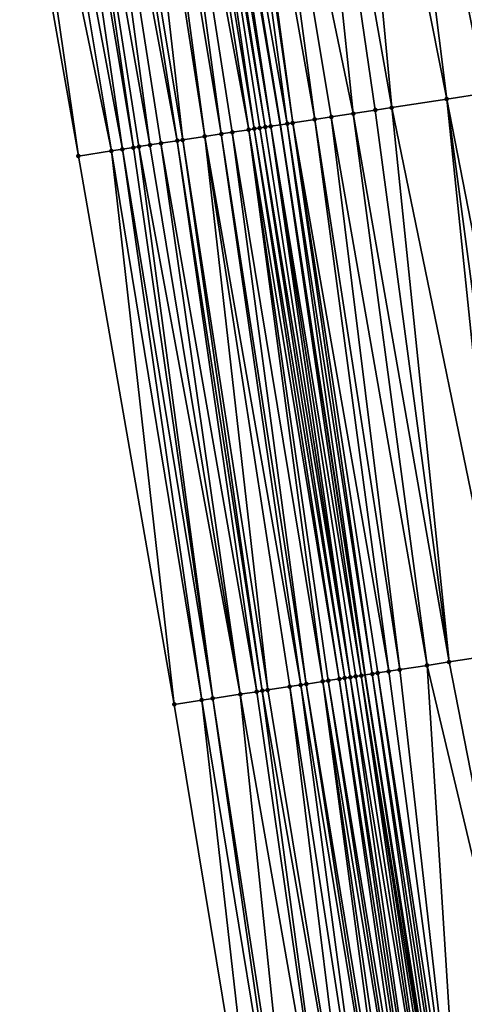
# Model space of a CAD drawing. Header units: feet. Extents: x 2004186 to 2014793, y 836912 to 864902.
# Tile 344 of 974: x 2010642 to 2010658, y 846826 to 846861. Entities that reach past the tile are written whole.
import ezdxf

# ---------------------------------------------------------------- set-up
doc = ezdxf.new("R2010")
doc.units = ezdxf.units.FT
doc.header["$LTSCALE"] = 100
doc.header["$MEASUREMENT"] = 0
for name, color, linetype, lineweight in [('EP_Travel Lane', 5, 'Continuous', 40), ('Road Shots', 4, 'Continuous', 200), ('Road X-Section', 30, 'Continuous', 13)]:
    doc.layers.add(name, color=color, linetype=linetype, lineweight=lineweight)
doc.layers.add('I-77 SB_MM21-27-Surface-Border', color=7, linetype='Continuous')
doc.layers.add('I-77 SB_MM21-27-Surface-TIN', color=7, linetype='Continuous')

msp = doc.modelspace()

# ---------------------------------------------------------------- linework, layer by layer
at = {"layer": 'EP_Travel Lane'}
msp.add_polyline3d([(2010677.264115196, 846679.8957871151, 433.1142516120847), (2010674.736842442, 846699.3669876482, 433.2019053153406), (2010671.918678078, 846719.1672689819, 433.2887954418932), (2010669.100510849, 846738.9675704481, 433.3704934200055), (2010666.282339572, 846758.7679003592, 433.44465182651), (2010663.46416889, 846778.5682260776, 433.5199631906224), (2010660.486418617, 846798.082984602, 433.5868052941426), (2010657.443720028, 846817.8500829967, 433.6497154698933), (2010654.401015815, 846837.6172179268, 433.6997751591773), (2010651.358319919, 846857.3842988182, 433.7687299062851), (2010648.058648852, 846876.8005139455, 433.7910083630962), (2010644.69201647, 846896.5152054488, 433.823985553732), (2010641.325387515, 846916.2298768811, 433.8697861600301), (2010637.958757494, 846935.9445545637, 433.9117111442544), (2010634.370501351, 846955.1070964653, 433.9211570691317), (2010630.685063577, 846974.7646020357, 433.9494990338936), (2010626.999623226, 846994.4221213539, 433.9498742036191)], dxfattribs=at)
at = {"layer": 'I-77 SB_MM21-27-Surface-Border', "color": 3, "linetype": 'ByBlock', "lineweight": -2}
msp.add_polyline3d([(2010673.884149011, 846679.4623075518, 432.9953123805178), (2010670.968931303, 846698.8263281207, 433.0674297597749), (2010666.739734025, 846718.4241916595, 433.0905831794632), (2010663.698368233, 846738.1925145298, 433.1519247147), (2010660.063090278, 846757.8755828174, 433.2006553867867), (2010657.021733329, 846777.6438441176, 433.2781053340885), (2010653.840795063, 846797.0570058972, 433.3262892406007), (2010650.787043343, 846816.8224404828, 433.3743096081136), (2010647.535641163, 846836.5573088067, 433.4320947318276), (2010644.086575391, 846856.2616958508, 433.470451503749), (2010640.666767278, 846875.5638248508, 433.47801483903), (2010637.365264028, 846895.2894187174, 433.5099921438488), (2010634.063763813, 846915.0149944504, 433.5535251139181), (2010630.95951894, 846934.7735903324, 433.5939798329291), (2010627.962514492, 846953.8988942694, 433.6438019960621), (2010623.863398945, 846973.4784115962, 433.6356946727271), (2010621.729653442, 846993.4284968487, 433.7041223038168)], dxfattribs=at)
at = {"layer": 'I-77 SB_MM21-27-Surface-TIN', "color": 128, "linetype": 'ByBlock', "lineweight": -2}
for points in [[(2010657.236466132, 846878.3360227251, 434.1633719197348), (2010656.447432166, 846878.2040174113, 434.1281000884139), (2010660.294570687, 846858.7638733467, 434.1328613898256)], [(2010657.630982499, 846878.4020290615, 434.1786474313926), (2010657.236466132, 846878.3360227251, 434.1633719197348), (2010660.689886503, 846858.8249094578, 434.1464487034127)], [(2010657.236466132, 846878.3360227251, 434.1633719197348), (2010660.294570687, 846858.7638733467, 434.1328613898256), (2010660.689886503, 846858.8249094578, 434.1464487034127)], [(2010658.025499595, 846878.4680310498, 434.196712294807), (2010657.630982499, 846878.4020290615, 434.1786474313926), (2010660.689886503, 846858.8249094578, 434.1464487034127)], [(2010655.658396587, 846878.0720217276, 434.0866506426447), (2010654.869363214, 846877.9400128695, 434.0536524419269), (2010658.713301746, 846858.5197656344, 434.0657457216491)], [(2010656.447432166, 846878.2040174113, 434.1281000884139), (2010655.658396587, 846878.0720217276, 434.0866506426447), (2010658.713301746, 846858.5197656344, 434.0657457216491)], [(2010656.447432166, 846878.2040174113, 434.1281000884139), (2010658.713301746, 846858.5197656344, 434.0657457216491), (2010660.294570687, 846858.7638733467, 434.1328613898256)], [(2010653.488559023, 846877.7089722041, 434.0120480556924), (2010651.910493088, 846877.4449496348, 433.9491650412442), (2010655.353111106, 846858.000998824, 433.936304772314)], [(2010654.869363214, 846877.9400128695, 434.0536524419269), (2010653.488559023, 846877.7089722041, 434.0120480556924), (2010657.329695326, 846858.3061461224, 434.0157999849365)], [(2010653.488559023, 846877.7089722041, 434.0120480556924), (2010655.353111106, 846858.000998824, 433.936304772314), (2010657.329695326, 846858.3061461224, 434.0157999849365)], [(2010654.869363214, 846877.9400128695, 434.0536524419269), (2010657.329695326, 846858.3061461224, 434.0157999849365), (2010658.713301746, 846858.5197656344, 434.0657457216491)], [(2010651.910493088, 846877.4449496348, 433.9491650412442), (2010649.937912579, 846877.1149100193, 433.8778766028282), (2010653.969505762, 846857.7873723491, 433.888779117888)], [(2010651.910493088, 846877.4449496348, 433.9491650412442), (2010654.760138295, 846857.9094387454, 433.9179785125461), (2010655.353111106, 846858.000998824, 433.936304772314)], [(2010651.910493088, 846877.4449496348, 433.9491650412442), (2010653.969505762, 846857.7873723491, 433.888779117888), (2010654.760138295, 846857.9094387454, 433.9179785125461)], [(2010648.951624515, 846876.9498771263, 433.8506265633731), (2010648.162585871, 846876.8178997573, 433.797428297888), (2010651.59760411, 846857.4211993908, 433.7920641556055)], [(2010649.14888277, 846876.9828798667, 433.8585387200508), (2010648.951624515, 846876.9498771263, 433.8506265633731), (2010651.795264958, 846857.4516984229, 433.8054694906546)], [(2010648.951624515, 846876.9498771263, 433.8506265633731), (2010651.59760411, 846857.4211993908, 433.7920641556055), (2010651.795264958, 846857.4516984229, 433.8054694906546)], [(2010649.937912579, 846877.1149100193, 433.8778766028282), (2010649.14888277, 846876.9828798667, 433.8585387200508), (2010652.585901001, 846857.5737420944, 433.8425670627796)], [(2010649.14888277, 846876.9828798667, 433.8585387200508), (2010651.795264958, 846857.4516984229, 433.8054694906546), (2010652.585901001, 846857.5737420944, 433.8425670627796)], [(2010649.937912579, 846877.1149100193, 433.8778766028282), (2010653.178875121, 846857.6652937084, 433.8638352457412), (2010653.969505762, 846857.7873723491, 433.888779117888)], [(2010649.937912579, 846877.1149100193, 433.8778766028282), (2010652.585901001, 846857.5737420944, 433.8425670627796), (2010653.178875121, 846857.6652937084, 433.8638352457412)], [(2010647.176294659, 846876.652885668, 433.7581158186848), (2010646.584518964, 846876.553883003, 433.7308148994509), (2010650.213990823, 846857.2076243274, 433.7266700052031)], [(2010647.57080867, 846876.7189060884, 433.7643565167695), (2010647.176294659, 846876.652885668, 433.7581158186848), (2010650.411648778, 846857.238142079, 433.7335693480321)], [(2010647.176294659, 846876.652885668, 433.7581158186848), (2010650.213990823, 846857.2076243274, 433.7266700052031), (2010650.411648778, 846857.238142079, 433.7335693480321)], [(2010647.768067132, 846876.7519075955, 433.7730598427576), (2010647.57080867, 846876.7189060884, 433.7643565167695), (2010650.806955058, 846857.2992399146, 433.7257038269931)], [(2010647.57080867, 846876.7189060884, 433.7643565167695), (2010650.609302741, 846857.2686856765, 433.73148567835), (2010650.806955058, 846857.2992399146, 433.7257038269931)], [(2010647.57080867, 846876.7189060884, 433.7643565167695), (2010650.411648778, 846857.238142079, 433.7335693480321), (2010650.609302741, 846857.2686856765, 433.73148567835)], [(2010647.768067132, 846876.7519075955, 433.7730598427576), (2010651.00461374, 846857.3297529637, 433.7342375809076), (2010648.058648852, 846876.8005139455, 433.7910083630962)], [(2010647.768067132, 846876.7519075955, 433.7730598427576), (2010650.806955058, 846857.2992399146, 433.7257038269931), (2010651.00461374, 846857.3297529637, 433.7342375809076)], [(2010648.162585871, 846876.8178997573, 433.797428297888), (2010648.058648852, 846876.8005139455, 433.7910083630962), (2010651.358319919, 846857.3842988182, 433.7687299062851)], [(2010651.00461374, 846857.3297529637, 433.7342375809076), (2010651.358319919, 846857.3842988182, 433.7687299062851), (2010648.058648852, 846876.8005139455, 433.7910083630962)], [(2010648.162585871, 846876.8178997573, 433.797428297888), (2010651.358319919, 846857.3842988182, 433.7687299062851), (2010651.59760411, 846857.4211993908, 433.7920641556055)], [(2010644.611935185, 846876.2238629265, 433.6469925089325), (2010644.020160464, 846876.1248544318, 433.6234312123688), (2010647.644429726, 846856.810943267, 433.6197020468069)], [(2010645.598229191, 846876.3888603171, 433.6970170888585), (2010644.611935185, 846876.2238629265, 433.6469925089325), (2010647.842088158, 846856.8414579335, 433.6276735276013)], [(2010644.611935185, 846876.2238629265, 433.6469925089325), (2010647.644429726, 846856.810943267, 433.6197020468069), (2010647.842088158, 846856.8414579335, 433.6276735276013)], [(2010645.992745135, 846876.4548691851, 433.7106685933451), (2010645.598229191, 846876.3888603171, 433.6970170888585), (2010648.632726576, 846856.9634862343, 433.6701133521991)], [(2010645.598229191, 846876.3888603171, 433.6970170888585), (2010647.842088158, 846856.8414579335, 433.6276735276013), (2010648.632726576, 846856.9634862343, 433.6701133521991)], [(2010646.584518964, 846876.553883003, 433.7308148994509), (2010645.992745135, 846876.4548691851, 433.7106685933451), (2010649.225695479, 846857.0550716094, 433.6796475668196)], [(2010645.992745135, 846876.4548691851, 433.7106685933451), (2010648.632726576, 846856.9634862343, 433.6701133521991), (2010649.225695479, 846857.0550716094, 433.6796475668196)], [(2010646.584518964, 846876.553883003, 433.7308148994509), (2010649.621012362, 846857.1161008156, 433.6956347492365), (2010650.213990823, 846857.2076243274, 433.7266700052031)], [(2010646.584518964, 846876.553883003, 433.7308148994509), (2010649.225695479, 846857.0550716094, 433.6796475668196), (2010649.621012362, 846857.1161008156, 433.6956347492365)], [(2010642.836609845, 846875.9268444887, 433.5717889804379), (2010642.047575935, 846875.7948388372, 433.5367336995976), (2010645.667844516, 846856.5058023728, 433.5379809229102)], [(2010643.231126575, 846875.9928486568, 433.5884552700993), (2010642.836609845, 846875.9268444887, 433.5717889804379), (2010646.063161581, 846856.5668304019, 433.5543771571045)], [(2010642.836609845, 846875.9268444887, 433.5717889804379), (2010645.667844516, 846856.5058023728, 433.5379809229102), (2010646.063161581, 846856.5668304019, 433.5543771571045)], [(2010644.020160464, 846876.1248544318, 433.6234312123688), (2010643.231126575, 846875.9928486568, 433.5884552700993), (2010646.656136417, 846856.6583773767, 433.5772576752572)], [(2010643.231126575, 846875.9928486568, 433.5884552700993), (2010646.260819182, 846856.5973504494, 433.5604784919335), (2010646.656136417, 846856.6583773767, 433.5772576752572)], [(2010643.231126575, 846875.9928486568, 433.5884552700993), (2010646.063161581, 846856.5668304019, 433.5543771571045), (2010646.260819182, 846856.5973504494, 433.5604784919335)], [(2010644.020160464, 846876.1248544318, 433.6234312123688), (2010647.051453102, 846856.7194078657, 433.5927990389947), (2010647.644429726, 846856.810943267, 433.6197020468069)], [(2010644.020160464, 846876.1248544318, 433.6234312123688), (2010646.656136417, 846856.6583773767, 433.5772576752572), (2010647.051453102, 846856.7194078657, 433.5927990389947)], [(2010641.258543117, 846875.6628266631, 433.5058627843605), (2010640.666767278, 846875.5638248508, 433.47801483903), (2010644.086575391, 846856.2616958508, 433.470451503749)], [(2010642.047575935, 846875.7948388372, 433.5367336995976), (2010641.258543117, 846875.6628266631, 433.5058627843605), (2010645.27252827, 846856.4447690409, 433.5234276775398)], [(2010641.258543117, 846875.6628266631, 433.5058627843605), (2010644.086575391, 846856.2616958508, 433.470451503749), (2010645.27252827, 846856.4447690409, 433.5234276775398)], [(2010642.047575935, 846875.7948388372, 433.5367336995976), (2010645.27252827, 846856.4447690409, 433.5234276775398), (2010645.667844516, 846856.5058023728, 433.5379809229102)], [(2010657.329695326, 846858.3061461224, 434.0157999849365), (2010655.353111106, 846858.000998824, 433.936304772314), (2010659.395149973, 846838.388170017, 433.9169142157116)], [(2010658.713301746, 846858.5197656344, 434.0657457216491), (2010657.329695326, 846858.3061461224, 434.0157999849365), (2010661.174070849, 846838.6628344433, 433.9773876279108)], [(2010657.329695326, 846858.3061461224, 434.0157999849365), (2010659.988124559, 846838.4797186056, 433.9392338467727), (2010661.174070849, 846838.6628344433, 433.9773876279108)], [(2010657.329695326, 846858.3061461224, 434.0157999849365), (2010659.395149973, 846838.388170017, 433.9169142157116), (2010659.988124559, 846838.4797186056, 433.9392338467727)], [(2010654.760138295, 846857.9094387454, 433.9179785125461), (2010653.969505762, 846857.7873723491, 433.888779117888), (2010657.418568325, 846838.0830060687, 433.8432057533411)], [(2010655.353111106, 846858.000998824, 433.936304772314), (2010654.760138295, 846857.9094387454, 433.9179785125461), (2010657.418568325, 846838.0830060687, 433.8432057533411)], [(2010655.353111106, 846858.000998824, 433.936304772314), (2010657.418568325, 846838.0830060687, 433.8432057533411), (2010659.395149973, 846838.388170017, 433.9169142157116)], [(2010652.585901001, 846857.5737420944, 433.8425670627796), (2010651.795264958, 846857.4516984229, 433.8054694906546), (2010655.244326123, 846837.7473411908, 433.7567513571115)], [(2010653.178875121, 846857.6652937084, 433.8638352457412), (2010652.585901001, 846857.5737420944, 433.8425670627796), (2010655.639643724, 846837.8083657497, 433.7743537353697)], [(2010652.585901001, 846857.5737420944, 433.8425670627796), (2010655.244326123, 846837.7473411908, 433.7567513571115), (2010655.639643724, 846837.8083657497, 433.7743537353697)], [(2010653.969505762, 846857.7873723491, 433.888779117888), (2010653.178875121, 846857.6652937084, 433.8638352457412), (2010656.6279337, 846837.9609532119, 433.809300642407)], [(2010653.178875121, 846857.6652937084, 433.8638352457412), (2010655.639643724, 846837.8083657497, 433.7743537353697), (2010656.6279337, 846837.9609532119, 433.809300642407)], [(2010653.969505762, 846857.7873723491, 433.888779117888), (2010656.6279337, 846837.9609532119, 433.809300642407), (2010657.418568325, 846838.0830060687, 433.8432057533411)], [(2010649.621012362, 846857.1161008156, 433.6956347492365), (2010649.225695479, 846857.0550716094, 433.6796475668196), (2010652.279443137, 846837.2896633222, 433.6225360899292)], [(2010650.213990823, 846857.2076243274, 433.7266700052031), (2010649.621012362, 846857.1161008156, 433.6956347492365), (2010652.872418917, 846837.3812041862, 433.6475404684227)], [(2010649.621012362, 846857.1161008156, 433.6956347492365), (2010652.279443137, 846837.2896633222, 433.6225360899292), (2010652.872418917, 846837.3812041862, 433.6475404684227)], [(2010650.411648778, 846857.238142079, 433.7335693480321), (2010650.213990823, 846857.2076243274, 433.7266700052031), (2010653.465398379, 846837.4727212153, 433.680828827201)], [(2010650.213990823, 846857.2076243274, 433.7266700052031), (2010653.070078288, 846837.41171277, 433.6576260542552), (2010653.465398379, 846837.4727212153, 433.680828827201)], [(2010650.213990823, 846857.2076243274, 433.7266700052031), (2010652.872418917, 846837.3812041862, 433.6475404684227), (2010653.070078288, 846837.41171277, 433.6576260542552)], [(2010650.609302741, 846857.2686856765, 433.73148567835), (2010650.411648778, 846857.238142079, 433.7335693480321), (2010653.663053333, 846837.5032583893, 433.6809777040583)], [(2010650.411648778, 846857.238142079, 433.7335693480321), (2010653.465398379, 846837.4727212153, 433.680828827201), (2010653.663053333, 846837.5032583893, 433.6809777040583)], [(2010650.806955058, 846857.2992399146, 433.7257038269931), (2010650.609302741, 846857.2686856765, 433.73148567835), (2010653.8607058, 846837.533811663, 433.6755310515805)], [(2010650.609302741, 846857.2686856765, 433.73148567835), (2010653.663053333, 846837.5032583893, 433.6809777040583), (2010653.8607058, 846837.533811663, 433.6755310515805)], [(2010651.00461374, 846857.3297529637, 433.7342375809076), (2010650.806955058, 846857.2992399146, 433.7257038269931), (2010653.8607058, 846837.533811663, 433.6755310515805)], [(2010651.00461374, 846857.3297529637, 433.7342375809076), (2010654.256020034, 846837.5948580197, 433.6855574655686), (2010651.358319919, 846857.3842988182, 433.7687299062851)], [(2010651.00461374, 846857.3297529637, 433.7342375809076), (2010654.058359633, 846837.5643560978, 433.6731563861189), (2010654.256020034, 846837.5948580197, 433.6855574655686)], [(2010651.00461374, 846857.3297529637, 433.7342375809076), (2010653.8607058, 846837.533811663, 433.6755310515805), (2010654.058359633, 846837.5643560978, 433.6731563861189)], [(2010651.59760411, 846857.4211993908, 433.7920641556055), (2010651.358319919, 846857.3842988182, 433.7687299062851), (2010654.401015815, 846837.6172179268, 433.6997751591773)], [(2010654.256020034, 846837.5948580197, 433.6855574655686), (2010654.401015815, 846837.6172179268, 433.6997751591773), (2010651.358319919, 846857.3842988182, 433.7687299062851)], [(2010651.795264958, 846857.4516984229, 433.8054694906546), (2010651.59760411, 846857.4211993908, 433.7920641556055), (2010654.651347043, 846837.6558216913, 433.7243216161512)], [(2010651.59760411, 846857.4211993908, 433.7920641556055), (2010654.401015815, 846837.6172179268, 433.6997751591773), (2010654.651347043, 846837.6558216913, 433.7243216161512)], [(2010651.795264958, 846857.4516984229, 433.8054694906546), (2010654.849009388, 846837.6863110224, 433.7410986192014), (2010655.244326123, 846837.7473411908, 433.7567513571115)], [(2010651.795264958, 846857.4516984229, 433.8054694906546), (2010654.651347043, 846837.6558216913, 433.7243216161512), (2010654.849009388, 846837.6863110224, 433.7410986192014)], [(2010647.644429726, 846856.810943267, 433.6197020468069), (2010647.051453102, 846856.7194078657, 433.5927990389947), (2010650.500519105, 846837.015019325, 433.5549624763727)], [(2010647.842088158, 846856.8414579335, 433.6276735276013), (2010647.644429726, 846856.810943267, 433.6197020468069), (2010650.698178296, 846837.0455290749, 433.5646427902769)], [(2010647.644429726, 846856.810943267, 433.6197020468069), (2010650.500519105, 846837.015019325, 433.5549624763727), (2010650.698178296, 846837.0455290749, 433.5646427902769)], [(2010648.632726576, 846856.9634862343, 433.6701133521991), (2010647.842088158, 846856.8414579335, 433.6276735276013), (2010650.895836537, 846837.0760449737, 433.5721860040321)], [(2010647.842088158, 846856.8414579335, 433.6276735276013), (2010650.698178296, 846837.0455290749, 433.5646427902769), (2010650.895836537, 846837.0760449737, 433.5721860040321)], [(2010649.225695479, 846857.0550716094, 433.6796475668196), (2010648.632726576, 846856.9634862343, 433.6701133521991), (2010652.081785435, 846837.2591439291, 433.6162072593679)], [(2010648.632726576, 846856.9634862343, 433.6701133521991), (2010651.68647184, 846837.1980934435, 433.6076159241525), (2010652.081785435, 846837.2591439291, 433.6162072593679)], [(2010648.632726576, 846856.9634862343, 433.6701133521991), (2010650.895836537, 846837.0760449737, 433.5721860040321), (2010651.68647184, 846837.1980934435, 433.6076159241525)], [(2010649.225695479, 846857.0550716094, 433.6796475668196), (2010652.081785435, 846837.2591439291, 433.6162072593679), (2010652.279443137, 846837.2896633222, 433.6225360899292)], [(2010645.27252827, 846856.4447690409, 433.5234276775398), (2010644.086575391, 846856.2616958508, 433.470451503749), (2010647.535641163, 846836.5573088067, 433.4320947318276)], [(2010645.667844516, 846856.5058023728, 433.5379809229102), (2010645.27252827, 846856.4447690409, 433.5234276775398), (2010648.52393388, 846836.7098785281, 433.4732074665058)], [(2010645.27252827, 846856.4447690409, 433.5234276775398), (2010647.535641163, 846836.5573088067, 433.4320947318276), (2010648.52393388, 846836.7098785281, 433.4732074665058)], [(2010646.063161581, 846856.5668304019, 433.5543771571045), (2010645.667844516, 846856.5058023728, 433.5379809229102), (2010648.91925161, 846836.7709022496, 433.4911009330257)], [(2010645.667844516, 846856.5058023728, 433.5379809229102), (2010648.52393388, 846836.7098785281, 433.4732074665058), (2010648.91925161, 846836.7709022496, 433.4911009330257)], [(2010646.260819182, 846856.5973504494, 433.5604784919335), (2010646.063161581, 846856.5668304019, 433.5543771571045), (2010648.91925161, 846836.7709022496, 433.4911009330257)], [(2010646.656136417, 846856.6583773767, 433.5772576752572), (2010646.260819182, 846856.5973504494, 433.5604784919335), (2010649.907543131, 846836.9234797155, 433.5295220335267)], [(2010646.260819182, 846856.5973504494, 433.5604784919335), (2010648.91925161, 846836.7709022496, 433.4911009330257), (2010649.907543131, 846836.9234797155, 433.5295220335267)], [(2010647.051453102, 846856.7194078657, 433.5927990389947), (2010646.656136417, 846856.6583773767, 433.5772576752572), (2010649.907543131, 846836.9234797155, 433.5295220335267)], [(2010647.051453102, 846856.7194078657, 433.5927990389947), (2010649.907543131, 846836.9234797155, 433.5295220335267), (2010650.500519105, 846837.015019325, 433.5549624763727)], [(2010659.395149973, 846838.388170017, 433.9169142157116), (2010657.418568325, 846838.0830060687, 433.8432057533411), (2010661.262949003, 846818.439661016, 433.8164892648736)], [(2010657.418568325, 846838.0830060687, 433.8432057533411), (2010656.6279337, 846837.9609532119, 433.809300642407), (2010661.262949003, 846818.439661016, 433.8164892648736)], [(2010654.651347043, 846837.6558216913, 433.7243216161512), (2010654.401015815, 846837.6172179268, 433.6997751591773), (2010657.507434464, 846817.8599104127, 433.6552954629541)], [(2010654.849009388, 846837.6863110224, 433.7410986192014), (2010654.651347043, 846837.6558216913, 433.7243216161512), (2010657.705098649, 846817.8903878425, 433.6762079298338)], [(2010654.651347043, 846837.6558216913, 433.7243216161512), (2010657.507434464, 846817.8599104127, 433.6552954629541), (2010657.705098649, 846817.8903878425, 433.6762079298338)], [(2010655.244326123, 846837.7473411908, 433.7567513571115), (2010654.849009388, 846837.6863110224, 433.7410986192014), (2010657.902759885, 846817.920884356, 433.6904877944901)], [(2010654.849009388, 846837.6863110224, 433.7410986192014), (2010657.705098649, 846817.8903878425, 433.6762079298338), (2010657.902759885, 846817.920884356, 433.6904877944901)], [(2010655.639643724, 846837.8083657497, 433.7743537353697), (2010655.244326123, 846837.7473411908, 433.7567513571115), (2010657.902759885, 846817.920884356, 433.6904877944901)], [(2010656.6279337, 846837.9609532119, 433.809300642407), (2010655.639643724, 846837.8083657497, 433.7743537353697), (2010657.902759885, 846817.920884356, 433.6904877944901)], [(2010656.6279337, 846837.9609532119, 433.809300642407), (2010657.902759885, 846817.920884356, 433.6904877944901), (2010661.262949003, 846818.439661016, 433.8164892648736)], [(2010652.872418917, 846837.3812041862, 433.6475404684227), (2010652.279443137, 846837.2896633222, 433.6225360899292), (2010655.530844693, 846817.5547990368, 433.563324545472)], [(2010653.070078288, 846837.41171277, 433.6576260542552), (2010652.872418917, 846837.3812041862, 433.6475404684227), (2010656.123823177, 846817.6463224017, 433.5944080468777)], [(2010652.872418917, 846837.3812041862, 433.6475404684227), (2010655.728503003, 846817.5853144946, 433.5710201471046), (2010656.123823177, 846817.6463224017, 433.5944080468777)], [(2010652.872418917, 846837.3812041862, 433.6475404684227), (2010655.530844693, 846817.5547990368, 433.563324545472), (2010655.728503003, 846817.5853144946, 433.5710201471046)], [(2010653.465398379, 846837.4727212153, 433.680828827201), (2010653.070078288, 846837.41171277, 433.6576260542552), (2010656.321484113, 846817.6768208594, 433.6080122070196)], [(2010653.070078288, 846837.41171277, 433.6576260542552), (2010656.123823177, 846817.6463224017, 433.5944080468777), (2010656.321484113, 846817.6768208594, 433.6080122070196)], [(2010653.663053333, 846837.5032583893, 433.6809777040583), (2010653.465398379, 846837.4727212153, 433.680828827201), (2010656.519143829, 846817.7073272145, 433.6188713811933)], [(2010653.465398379, 846837.4727212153, 433.680828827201), (2010656.321484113, 846817.6768208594, 433.6080122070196), (2010656.519143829, 846817.7073272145, 433.6188713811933)], [(2010653.8607058, 846837.533811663, 433.6755310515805), (2010653.663053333, 846837.5032583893, 433.6809777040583), (2010656.716801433, 846817.7378472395, 433.6249796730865)], [(2010653.663053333, 846837.5032583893, 433.6809777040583), (2010656.519143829, 846817.7073272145, 433.6188713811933), (2010656.716801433, 846817.7378472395, 433.6249796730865)], [(2010654.058359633, 846837.5643560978, 433.6731563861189), (2010653.8607058, 846837.533811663, 433.6755310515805), (2010657.112113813, 846817.7989055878, 433.6308363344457)], [(2010653.8607058, 846837.533811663, 433.6755310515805), (2010656.716801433, 846817.7378472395, 433.6249796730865), (2010657.112113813, 846817.7989055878, 433.6308363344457)], [(2010654.256020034, 846837.5948580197, 433.6855574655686), (2010654.058359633, 846837.5643560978, 433.6731563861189), (2010657.112113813, 846817.7989055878, 433.6308363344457)], [(2010654.256020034, 846837.5948580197, 433.6855574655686), (2010657.443720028, 846817.8500829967, 433.6497154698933), (2010654.401015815, 846837.6172179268, 433.6997751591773)], [(2010654.256020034, 846837.5948580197, 433.6855574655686), (2010657.30977188, 846817.8294226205, 433.6379845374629), (2010657.443720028, 846817.8500829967, 433.6497154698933)], [(2010654.256020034, 846837.5948580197, 433.6855574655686), (2010657.112113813, 846817.7989055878, 433.6308363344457), (2010657.30977188, 846817.8294226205, 433.6379845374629)], [(2010657.507434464, 846817.8599104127, 433.6552954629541), (2010654.401015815, 846837.6172179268, 433.6997751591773), (2010657.443720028, 846817.8500829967, 433.6497154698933)], [(2010650.500519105, 846837.015019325, 433.5549624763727), (2010649.907543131, 846836.9234797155, 433.5295220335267), (2010653.356605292, 846817.2191160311, 433.4831810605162)], [(2010650.698178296, 846837.0455290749, 433.5646427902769), (2010650.500519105, 846837.015019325, 433.5549624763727), (2010653.356605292, 846817.2191160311, 433.4831810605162)], [(2010650.895836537, 846837.0760449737, 433.5721860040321), (2010650.698178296, 846837.0455290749, 433.5646427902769), (2010654.147242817, 846817.34115012, 433.5236053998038)], [(2010650.698178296, 846837.0455290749, 433.5646427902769), (2010653.356605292, 846817.2191160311, 433.4831810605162), (2010654.147242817, 846817.34115012, 433.5236053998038)], [(2010651.68647184, 846837.1980934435, 433.6076159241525), (2010650.895836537, 846837.0760449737, 433.5721860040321), (2010654.147242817, 846817.34115012, 433.5236053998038)], [(2010652.081785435, 846837.2591439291, 433.6162072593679), (2010651.68647184, 846837.1980934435, 433.6076159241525), (2010654.740218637, 846817.4326907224, 433.5486978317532)], [(2010651.68647184, 846837.1980934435, 433.6076159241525), (2010654.147242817, 846817.34115012, 433.5236053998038), (2010654.740218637, 846817.4326907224, 433.5486978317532)], [(2010652.279443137, 846837.2896633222, 433.6225360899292), (2010652.081785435, 846837.2591439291, 433.6162072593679), (2010655.333187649, 846817.5242753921, 433.5584744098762)], [(2010652.081785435, 846837.2591439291, 433.6162072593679), (2010654.740218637, 846817.4326907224, 433.5486978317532), (2010655.333187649, 846817.5242753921, 433.5584744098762)], [(2010652.279443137, 846837.2896633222, 433.6225360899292), (2010655.333187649, 846817.5242753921, 433.5584744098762), (2010655.530844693, 846817.5547990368, 433.563324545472)], [(2010648.52393388, 846836.7098785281, 433.4732074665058), (2010647.535641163, 846836.5573088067, 433.4320947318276), (2010650.787043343, 846816.8224404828, 433.3743096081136)], [(2010648.91925161, 846836.7709022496, 433.4911009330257), (2010648.52393388, 846836.7098785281, 433.4732074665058), (2010651.775336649, 846816.9750063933, 433.4167421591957)], [(2010648.52393388, 846836.7098785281, 433.4732074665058), (2010650.787043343, 846816.8224404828, 433.3743096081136), (2010651.775336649, 846816.9750063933, 433.4167421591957)], [(2010649.907543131, 846836.9234797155, 433.5295220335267), (2010648.91925161, 846836.7709022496, 433.4911009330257), (2010651.972994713, 846817.0055234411, 433.4238851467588)], [(2010648.91925161, 846836.7709022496, 433.4911009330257), (2010651.775336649, 846816.9750063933, 433.4167421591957), (2010651.972994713, 846817.0055234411, 433.4238851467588)], [(2010649.907543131, 846836.9234797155, 433.5295220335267), (2010651.972994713, 846817.0055234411, 433.4238851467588), (2010653.356605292, 846817.2191160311, 433.4831810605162)]]:
    msp.add_3dface(points, dxfattribs=at)
at = {"layer": 'Road Shots', "lineweight": 100}
for p in [(2010657.329695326, 846858.3061461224, 434.0157999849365), (2010654.760138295, 846857.9094387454, 433.9179785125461), (2010655.353111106, 846858.000998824, 433.936304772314), (2010652.585901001, 846857.5737420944, 433.8425670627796), (2010653.178875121, 846857.6652937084, 433.8638352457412), (2010653.969505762, 846857.7873723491, 433.888779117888), (2010649.621012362, 846857.1161008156, 433.6956347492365), (2010650.213990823, 846857.2076243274, 433.7266700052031), (2010650.411648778, 846857.238142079, 433.7335693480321), (2010650.609302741, 846857.2686856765, 433.73148567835), (2010650.806955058, 846857.2992399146, 433.7257038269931), (2010651.00461374, 846857.3297529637, 433.7342375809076), (2010651.59760411, 846857.4211993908, 433.7920641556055), (2010651.795264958, 846857.4516984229, 433.8054694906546), (2010647.644429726, 846856.810943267, 433.6197020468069), (2010647.842088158, 846856.8414579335, 433.6276735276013), (2010648.632726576, 846856.9634862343, 433.6701133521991), (2010649.225695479, 846857.0550716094, 433.6796475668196), (2010645.27252827, 846856.4447690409, 433.5234276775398), (2010645.667844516, 846856.5058023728, 433.5379809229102), (2010646.063161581, 846856.5668304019, 433.5543771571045), (2010646.260819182, 846856.5973504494, 433.5604784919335), (2010646.656136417, 846856.6583773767, 433.5772576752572), (2010647.051453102, 846856.7194078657, 433.5927990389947), (2010644.086575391, 846856.2616958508, 433.470451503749), (2010657.418568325, 846838.0830060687, 433.8432057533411), (2010654.651347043, 846837.6558216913, 433.7243216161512), (2010654.849009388, 846837.6863110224, 433.7410986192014), (2010655.244326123, 846837.7473411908, 433.7567513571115), (2010655.639643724, 846837.8083657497, 433.7743537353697), (2010656.6279337, 846837.9609532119, 433.809300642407), (2010652.872418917, 846837.3812041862, 433.6475404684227), (2010653.070078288, 846837.41171277, 433.6576260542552), (2010653.465398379, 846837.4727212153, 433.680828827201), (2010653.663053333, 846837.5032583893, 433.6809777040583), (2010653.8607058, 846837.533811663, 433.6755310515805), (2010654.058359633, 846837.5643560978, 433.6731563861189), (2010654.256020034, 846837.5948580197, 433.6855574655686), (2010650.500519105, 846837.015019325, 433.5549624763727), (2010650.698178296, 846837.0455290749, 433.5646427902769), (2010650.895836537, 846837.0760449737, 433.5721860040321), (2010651.68647184, 846837.1980934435, 433.6076159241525), (2010652.081785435, 846837.2591439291, 433.6162072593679), (2010652.279443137, 846837.2896633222, 433.6225360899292), (2010648.52393388, 846836.7098785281, 433.4732074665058), (2010648.91925161, 846836.7709022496, 433.4911009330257), (2010649.907543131, 846836.9234797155, 433.5295220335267), (2010647.535641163, 846836.5573088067, 433.4320947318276)]:
    msp.add_point(p, dxfattribs=at)
at = {"layer": 'Road X-Section', "extrusion": (-0.1526873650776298, 0.9882702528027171, 0.002911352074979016), "elevation": 529924.1661307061, "flags": 128}
msp.add_lwpolyline([(-2116372.960110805, -1109.33007047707), (-2116374.160110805, -1109.277094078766), (-2116374.560110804, -1109.26254077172), (-2116374.960110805, -1109.246144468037), (-2116375.160110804, -1109.24004310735), (-2116375.560110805, -1109.223263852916), (-2116375.960110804, -1109.207722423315), (-2116376.560110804, -1109.180819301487), (-2116376.760110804, -1109.172847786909), (-2116377.560110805, -1109.130407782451), (-2116378.160110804, -1109.120873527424), (-2116378.560110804, -1109.104886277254), (-2116379.160110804, -1109.073850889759), (-2116379.360110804, -1109.066951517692), (-2116379.560110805, -1109.069035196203), (-2116379.760110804, -1109.074817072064), (-2116379.960110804, -1109.066283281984), (-2116380.560110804, -1109.008456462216), (-2116380.760110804, -1108.995051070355), (-2116381.560110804, -1108.95795334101), (-2116382.160110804, -1108.936685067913), (-2116382.960110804, -1108.911741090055), (-2116383.760110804, -1108.882541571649), (-2116384.360110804, -1108.864215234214), (-2116386.360110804, -1108.784719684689), (-2116387.760110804, -1108.734773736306), (-2116389.360110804, -1108.667657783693), (-2116389.760110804, -1108.654070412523), (-2116390.360110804, -1108.629312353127), (-2116391.160110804, -1108.601606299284), (-2116391.560110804, -1108.594553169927), (-2116391.760110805, -1108.595805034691), (-2116391.960110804, -1108.59472237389), (-2116392.160110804, -1108.587711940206), (-2116392.760110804, -1108.558548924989), (-2116393.160110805, -1108.535020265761), (-2116393.760110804, -1108.51587121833), (-2116394.760110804, -1108.487934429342), (-2116395.960110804, -1108.44049651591), (-2116396.960110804, -1108.40938589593), (-2116397.760110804, -1108.381672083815), (-2116398.560110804, -1108.35258616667), (-2116399.760110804, -1108.316121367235), (-2116401.160110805, -1108.264938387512), (-2116402.160110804, -1108.220135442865), (-2116402.960110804, -1108.18327149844), (-2116403.360110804, -1108.169287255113), (-2116403.560110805, -1108.16417552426), (-2116404.360110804, -1108.134474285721), (-2116404.960110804, -1108.11979514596), (-2116405.160110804, -1108.110309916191), (-2116406.360110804, -1108.067178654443), (-2116407.360110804, -1108.027523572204), (-2116408.960110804, -1107.959174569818), (-2116409.560110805, -1107.937424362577), (-2116410.960110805, -1107.882497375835), (-2116412.360110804, -1107.830540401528), (-2116413.960110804, -1107.766214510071), (-2116414.560110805, -1107.745587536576), (-2116415.160110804, -1107.729620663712), (-2116415.360110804, -1107.727320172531), (-2116415.960110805, -1107.708130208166), (-2116416.160110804, -1107.704265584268), (-2116416.360110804, -1107.69309915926), (-2116416.760110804, -1107.651844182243), (-2116417.160110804, -1107.63357447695), (-2116417.560110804, -1107.630707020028), (-2116418.160110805, -1107.61669421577), (-2116418.560110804, -1107.601039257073), (-2116418.960110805, -1107.575109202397), (-2116420.360110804, -1107.526882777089), (-2116421.160110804, -1107.497590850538), (-2116422.160110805, -1107.463606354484), (-2116423.760110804, -1107.407466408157)], dxfattribs=at)
at = {"layer": 'Road X-Section', "extrusion": (-0.1526873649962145, 0.9882702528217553, 0.002911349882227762), "elevation": 529904.1663095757, "flags": 128}
msp.add_lwpolyline([(-2116373.360066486, -1109.309038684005), (-2116374.360066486, -1109.267925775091), (-2116374.760066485, -1109.250032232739), (-2116375.760066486, -1109.211610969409), (-2116376.360066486, -1109.186170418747), (-2116376.560066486, -1109.176490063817), (-2116376.760066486, -1109.168946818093), (-2116377.560066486, -1109.133516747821), (-2116377.960066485, -1109.124925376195), (-2116378.160066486, -1109.118596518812), (-2116378.760066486, -1109.09359203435), (-2116378.960066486, -1109.083506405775), (-2116379.360066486, -1109.060303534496), (-2116379.560066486, -1109.060154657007), (-2116379.760066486, -1109.065601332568), (-2116379.960066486, -1109.067976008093), (-2116380.160066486, -1109.055574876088), (-2116380.560066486, -1109.016810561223), (-2116380.760066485, -1109.000033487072), (-2116381.160066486, -1108.984380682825), (-2116381.560066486, -1108.966778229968), (-2116382.560066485, -1108.931831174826), (-2116383.360066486, -1108.897925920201), (-2116385.360066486, -1108.824217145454), (-2116385.960066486, -1108.801897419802), (-2116387.160066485, -1108.763743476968), (-2116388.960066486, -1108.683679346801), (-2116389.760066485, -1108.653595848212), (-2116390.360066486, -1108.632517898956), (-2116390.560066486, -1108.626980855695), (-2116391.160066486, -1108.600797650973), (-2116391.360066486, -1108.594212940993), (-2116391.760066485, -1108.586347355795), (-2116392.160066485, -1108.587415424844), (-2116392.360066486, -1108.581597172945), (-2116392.560066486, -1108.567978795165), (-2116392.760066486, -1108.551971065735), (-2116393.160066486, -1108.526677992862), (-2116393.360066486, -1108.517166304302), (-2116393.960066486, -1108.49874634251), (-2116394.760066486, -1108.477944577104), (-2116395.360066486, -1108.452421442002), (-2116396.960066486, -1108.400614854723), (-2116398.560066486, -1108.341488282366), (-2116399.560066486, -1108.312825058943), (-2116400.960066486, -1108.260014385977), (-2116401.560066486, -1108.241604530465), (-2116401.960066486, -1108.225494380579), (-2116402.560066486, -1108.195984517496), (-2116402.960066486, -1108.176155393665), (-2116403.360066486, -1108.160781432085), (-2116404.160066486, -1108.140615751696), (-2116404.360066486, -1108.134754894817), (-2116404.760066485, -1108.11532697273), (-2116405.160066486, -1108.102815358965), (-2116407.560066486, -1108.0165992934), (-2116408.960066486, -1107.955428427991), (-2116409.960066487, -1107.918198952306), (-2116412.160066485, -1107.837366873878), (-2116413.960066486, -1107.771001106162), (-2116414.960066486, -1107.729934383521), (-2116415.360066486, -1107.716935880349), (-2116415.560066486, -1107.715767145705), (-2116416.160066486, -1107.70080157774), (-2116416.360066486, -1107.700149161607), (-2116416.560066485, -1107.68957143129), (-2116416.960066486, -1107.640293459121), (-2116417.160066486, -1107.628141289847), (-2116417.360066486, -1107.622808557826), (-2116417.560066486, -1107.62573330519), (-2116417.760066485, -1107.621792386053), (-2116418.560066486, -1107.597795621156), (-2116418.760066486, -1107.589370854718), (-2116418.960066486, -1107.573376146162), (-2116419.160066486, -1107.562775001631), (-2116421.760066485, -1107.477302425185), (-2116423.160066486, -1107.428143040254), (-2116423.960066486, -1107.402351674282)], dxfattribs=at)

doc.saveas('drawing.dxf')
